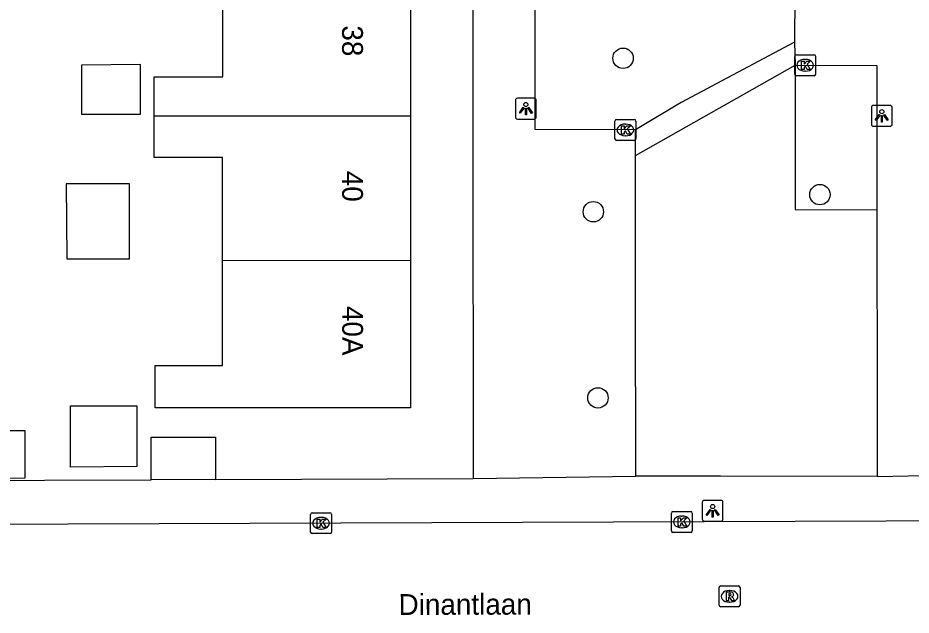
# Model space of a CAD drawing. Extents: x 160732 to 162105, y 387428 to 388479.
# Drawn here: x 161592.13 to 161634.99, y 388286.33 to 388314.96 of the extents above; entities that cross this region are included whole.
import ezdxf

# ---------------------------------------------------------------- set-up
doc = ezdxf.new("R2010")
doc.units = 0
for name, color, linetype in [('IMGEO_Boom', 7, 'Continuous'), ('IMGEO_Groenvoorziening', 7, 'Continuous'), ('IMGEO_Kolk', 7, 'Continuous'), ('IMGEO_Lichtpunt', 7, 'Continuous'), ('IMGEO_Openbare_ruimte_label', 7, 'Continuous'), ('IMGEO_Pand', 7, 'Continuous'), ('IMGEO_Pand_nummerreeks', 7, 'Continuous'), ('IMGEO_Rijbaan_lokaal_open', 7, 'Continuous'), ('IMGEO_Rioolput', 7, 'Continuous'), ('IMGEO_Voetpad_open', 7, 'Continuous')]:
    doc.layers.add(name, color=color, linetype=linetype)

msp = doc.modelspace()

# ---------------------------------------------------------------- linework, layer by layer
at = {"layer": 'IMGEO_Boom'}
for centre in [(161621.17, 388313.026), (161630.618, 388306.489), (161619.744, 388305.669), (161619.966, 388296.744)]:
    msp.add_circle(centre, 0.489, dxfattribs=at)
at = {"layer": 'IMGEO_Groenvoorziening'}
msp.add_lwpolyline([(161629.423, 388312.688), (161629.429, 388305.77), (161633.35, 388305.764)], dxfattribs=at)
at = {"layer": 'IMGEO_Kolk'}
for p, q in [((161629.412, 388312.265), (161629.412, 388313.117)), ((161629.487, 388313.191), (161630.339, 388313.191)), ((161629.9, 388312.971), (161629.925, 388312.971)), ((161630.413, 388313.117), (161630.413, 388312.265)), ((161629.923, 388312.411), (161629.898, 388312.411)), ((161630.339, 388312.191), (161629.487, 388312.191)), ((161620.782, 388309.163), (161620.782, 388310.015)), ((161620.857, 388310.089), (161621.709, 388310.089)), ((161621.27, 388309.869), (161621.295, 388309.869)), ((161621.783, 388310.015), (161621.783, 388309.163)), ((161621.709, 388309.089), (161620.857, 388309.089)), ((161621.293, 388309.309), (161621.268, 388309.309)), ((161606.177, 388290.308), (161606.177, 388291.16)), ((161606.252, 388291.234), (161607.104, 388291.234)), ((161606.665, 388291.014), (161606.69, 388291.014)), ((161607.178, 388291.16), (161607.178, 388290.308)), ((161623.489, 388290.37), (161623.489, 388291.222)), ((161623.564, 388291.296), (161624.416, 388291.296)), ((161623.977, 388291.076), (161624.002, 388291.076)), ((161624.49, 388291.222), (161624.49, 388290.37)), ((161624, 388290.516), (161623.975, 388290.516)), ((161607.104, 388290.234), (161606.252, 388290.234)), ((161606.688, 388290.454), (161606.663, 388290.454)), ((161624.416, 388290.296), (161623.564, 388290.296))]:
    msp.add_line(p, q, dxfattribs=at)
for points in [[(161629.412, 388312.265), (161629.412, 388313.117)], [(161629.487, 388313.191), (161630.339, 388313.191)], [(161629.733, 388312.891), (161629.856, 388312.891), (161629.856, 388312.74), (161629.986, 388312.891), (161630.15, 388312.891), (161630.004, 388312.74), (161630.157, 388312.491), (161630.005, 388312.491), (161629.92, 388312.655), (161629.856, 388312.588), (161629.856, 388312.491), (161629.733, 388312.491), (161629.733, 388312.891)], [(161630.413, 388313.117), (161630.413, 388312.265)], [(161630.339, 388312.191), (161629.487, 388312.191)], [(161620.782, 388309.163), (161620.782, 388310.015)], [(161620.857, 388310.089), (161621.709, 388310.089)], [(161621.783, 388310.015), (161621.783, 388309.163)], [(161621.103, 388309.789), (161621.226, 388309.789), (161621.226, 388309.638), (161621.356, 388309.789), (161621.52, 388309.789), (161621.374, 388309.638), (161621.527, 388309.389), (161621.375, 388309.389), (161621.29, 388309.553), (161621.226, 388309.486), (161621.226, 388309.389), (161621.103, 388309.389), (161621.103, 388309.789)], [(161621.709, 388309.089), (161620.857, 388309.089)], [(161606.177, 388290.308), (161606.177, 388291.16)], [(161606.252, 388291.234), (161607.104, 388291.234)], [(161606.498, 388290.934), (161606.621, 388290.934), (161606.621, 388290.783), (161606.751, 388290.934), (161606.915, 388290.934), (161606.769, 388290.783), (161606.922, 388290.534), (161606.77, 388290.534), (161606.685, 388290.698), (161606.621, 388290.631), (161606.621, 388290.534), (161606.498, 388290.534), (161606.498, 388290.934)], [(161607.178, 388291.16), (161607.178, 388290.308)], [(161623.489, 388290.37), (161623.489, 388291.222)], [(161623.564, 388291.296), (161624.416, 388291.296)], [(161623.81, 388290.996), (161623.933, 388290.996), (161623.933, 388290.845), (161624.063, 388290.996), (161624.227, 388290.996), (161624.081, 388290.845), (161624.234, 388290.596), (161624.082, 388290.596), (161623.997, 388290.76), (161623.933, 388290.693), (161623.933, 388290.596), (161623.81, 388290.596), (161623.81, 388290.996)], [(161624.49, 388291.222), (161624.49, 388290.37)], [(161607.104, 388290.234), (161606.252, 388290.234)], [(161624.416, 388290.296), (161623.564, 388290.296)]]:
    msp.add_lwpolyline(points, dxfattribs=at)
for centre, start, end in [((161629.489, 388313.115), 91.552, 178.448), ((161629.489, 388313.115), 91.552, 178.448), ((161630.337, 388313.115), 1.552, 88.448), ((161630.337, 388313.115), 1.552, 88.448), ((161629.489, 388312.267), 181.552, 268.448), ((161629.489, 388312.267), 181.552, 268.448), ((161630.337, 388312.267), 271.552, 358.448), ((161630.337, 388312.267), 271.552, 358.448), ((161620.859, 388310.013), 91.552, 178.448), ((161620.859, 388310.013), 91.552, 178.448), ((161621.707, 388310.013), 1.552, 88.448), ((161621.707, 388310.013), 1.552, 88.448), ((161620.859, 388309.165), 181.552, 268.448), ((161620.859, 388309.165), 181.552, 268.448), ((161621.707, 388309.165), 271.552, 358.448), ((161621.707, 388309.165), 271.552, 358.448), ((161606.254, 388291.158), 91.552, 178.448), ((161606.254, 388291.158), 91.552, 178.448), ((161607.102, 388291.158), 1.552, 88.448), ((161607.102, 388291.158), 1.552, 88.448), ((161623.566, 388291.22), 91.552, 178.448), ((161623.566, 388291.22), 91.552, 178.448), ((161624.414, 388291.22), 1.552, 88.448), ((161624.414, 388291.22), 1.552, 88.448), ((161606.254, 388290.31), 181.552, 268.448), ((161606.254, 388290.31), 181.552, 268.448), ((161607.102, 388290.31), 271.552, 358.448), ((161607.102, 388290.31), 271.552, 358.448), ((161623.566, 388290.372), 181.552, 268.448), ((161623.566, 388290.372), 181.552, 268.448), ((161624.414, 388290.372), 271.552, 358.448), ((161624.414, 388290.372), 271.552, 358.448)]:
    msp.add_arc(centre, 0.0765, start, end, dxfattribs=at)
for centre, major_axis, ratio, start_param, end_param in [((161629.899, 388312.691), (-0.387, 0.002), 0.722429, 4.712389, 7.853982), ((161629.924, 388312.691), (-0.39, 0.002), 0.717154, 1.570796, 4.712389), ((161621.269, 388309.589), (-0.387, 0.002), 0.722429, 4.712389, 7.853982), ((161621.294, 388309.589), (-0.39, 0.002), 0.717154, 1.570796, 4.712389), ((161606.664, 388290.734), (-0.387, 0.002), 0.722429, 4.712389, 7.853982), ((161606.689, 388290.734), (-0.39, 0.002), 0.717154, 1.570796, 4.712389), ((161623.976, 388290.796), (-0.387, 0.002), 0.722429, 4.712389, 7.853982), ((161624.001, 388290.796), (-0.39, 0.002), 0.717154, 1.570796, 4.712389)]:
    msp.add_ellipse(centre, major_axis=major_axis, ratio=ratio, start_param=start_param, end_param=end_param, dxfattribs=at)
at = {"layer": 'IMGEO_Lichtpunt'}
for p, q in [((161616.909, 388311.108), (161616.101, 388311.108)), ((161616.909, 388311.108), (161616.101, 388311.108)), ((161616.007, 388311.013), (161616.007, 388310.206)), ((161616.007, 388311.013), (161616.007, 388310.206)), ((161617.003, 388310.206), (161617.003, 388311.013)), ((161617.003, 388310.206), (161617.003, 388311.013)), ((161633.089, 388310.67), (161633.089, 388309.863)), ((161633.089, 388310.67), (161633.089, 388309.863)), ((161633.991, 388310.765), (161633.183, 388310.765)), ((161633.991, 388310.765), (161633.183, 388310.765)), ((161634.085, 388309.863), (161634.085, 388310.67)), ((161634.085, 388309.863), (161634.085, 388310.67)), ((161616.101, 388310.112), (161616.909, 388310.112)), ((161616.101, 388310.112), (161616.909, 388310.112)), ((161633.183, 388309.769), (161633.991, 388309.769)), ((161633.183, 388309.769), (161633.991, 388309.769)), ((161625.872, 388291.831), (161625.064, 388291.831)), ((161625.872, 388291.831), (161625.064, 388291.831)), ((161624.97, 388291.736), (161624.97, 388290.929)), ((161624.97, 388291.736), (161624.97, 388290.929)), ((161625.966, 388290.929), (161625.966, 388291.736)), ((161625.966, 388290.929), (161625.966, 388291.736)), ((161625.064, 388290.835), (161625.872, 388290.835)), ((161625.064, 388290.835), (161625.872, 388290.835))]:
    msp.add_line(p, q, dxfattribs=at)
for points in [[(161616.381, 388310.677), (161616.42, 388310.649), (161616.232, 388310.387), (161616.194, 388310.414), (161616.381, 388310.677)], [(161616.593, 388310.649), (161616.631, 388310.676), (161616.818, 388310.414), (161616.779, 388310.386), (161616.593, 388310.649)], [(161616.483, 388310.629), (161616.53, 388310.629), (161616.53, 388310.307), (161616.483, 388310.307), (161616.483, 388310.629)], [(161633.463, 388310.334), (161633.502, 388310.306), (161633.314, 388310.044), (161633.276, 388310.071), (161633.463, 388310.334)], [(161633.565, 388310.286), (161633.612, 388310.286), (161633.612, 388309.964), (161633.565, 388309.964), (161633.565, 388310.286)], [(161633.675, 388310.306), (161633.713, 388310.333), (161633.9, 388310.071), (161633.861, 388310.043), (161633.675, 388310.306)], [(161625.344, 388291.4), (161625.383, 388291.372), (161625.195, 388291.11), (161625.157, 388291.137), (161625.344, 388291.4)], [(161625.556, 388291.372), (161625.594, 388291.399), (161625.781, 388291.137), (161625.742, 388291.109), (161625.556, 388291.372)], [(161625.446, 388291.352), (161625.493, 388291.352), (161625.493, 388291.03), (161625.446, 388291.03), (161625.446, 388291.352)]]:
    msp.add_lwpolyline(points, dxfattribs=at)
for centre in [(161616.506, 388310.811), (161633.588, 388310.468), (161625.469, 388291.534)]:
    msp.add_circle(centre, 0.0994, dxfattribs=at)
for centre, start, end in [((161616.101, 388311.013), 90, 180), ((161616.101, 388311.013), 90, 180), ((161616.909, 388311.013), 0, 90), ((161616.909, 388311.013), 0, 90), ((161633.183, 388310.67), 90, 180), ((161633.183, 388310.67), 90, 180), ((161633.991, 388310.67), 0, 90), ((161633.991, 388310.67), 0, 90), ((161616.101, 388310.206), 180, 270), ((161616.101, 388310.206), 180, 270), ((161616.909, 388310.206), 270, 0), ((161616.909, 388310.206), 270, 360), ((161633.183, 388309.863), 180, 270), ((161633.183, 388309.863), 180, 270), ((161633.991, 388309.863), 270, 0), ((161633.991, 388309.863), 270, 360), ((161625.064, 388291.736), 90, 180), ((161625.064, 388291.736), 90, 180), ((161625.872, 388291.736), 0, 90), ((161625.872, 388291.736), 0, 90), ((161625.064, 388290.929), 180, 270), ((161625.064, 388290.929), 180, 270), ((161625.872, 388290.929), 270, 0), ((161625.872, 388290.929), 270, 360)]:
    msp.add_arc(centre, 0.0946, start, end, dxfattribs=at)
at = {"layer": 'IMGEO_Pand'}
for points in [[(161598.672, 388310.253), (161598.672, 388312.142), (161601.961, 388312.144), (161601.959, 388317.185)], [(161610.966, 388317.189), (161610.968, 388310.257)], [(161595.185, 388312.693), (161595.185, 388310.343), (161598.016, 388310.343), (161598.016, 388312.725), (161595.185, 388312.693)], [(161610.968, 388310.257), (161598.672, 388310.253)], [(161601.945, 388303.322), (161601.944, 388308.275), (161598.673, 388308.274), (161598.672, 388310.253)], [(161610.968, 388310.257), (161610.97, 388303.326)], [(161594.453, 388307.002), (161594.47, 388303.405), (161597.485, 388303.405), (161597.485, 388307.002), (161594.453, 388307.002)], [(161610.97, 388303.326), (161610.973, 388296.273), (161598.71, 388296.268), (161598.71, 388298.298), (161601.947, 388298.299), (161601.945, 388303.322)], [(161610.97, 388303.326), (161601.945, 388303.322)], [(161597.843, 388296.369), (161597.842, 388293.461), (161594.648, 388293.428), (161594.649, 388296.37), (161597.843, 388296.369)], [(161592.469, 388292.898), (161590.521, 388292.874), (161590.521, 388295.173), (161592.47, 388295.172), (161592.469, 388292.898)], [(161598.53, 388292.82), (161598.531, 388294.862), (161601.608, 388294.861), (161601.607, 388292.831)], [(161601.607, 388292.831), (161598.53, 388292.82)]]:
    msp.add_lwpolyline(points, dxfattribs=at)
at = {"layer": 'IMGEO_Rijbaan_lokaal_open'}
msp.add_lwpolyline([(161683.032, 388291.013), (161677.401, 388290.993), (161572.726, 388290.615), (161565.829, 388290.59)], dxfattribs=at)
at = {"layer": 'IMGEO_Rioolput'}
for p, q in [((161625.782, 388286.803), (161625.782, 388287.655)), ((161625.857, 388287.729), (161626.709, 388287.729)), ((161626.27, 388287.509), (161626.295, 388287.509)), ((161626.783, 388287.655), (161626.783, 388286.803)), ((161626.709, 388286.729), (161625.857, 388286.729)), ((161626.293, 388286.949), (161626.268, 388286.949))]:
    msp.add_line(p, q, dxfattribs=at)
for points in [[(161625.782, 388286.803), (161625.782, 388287.655)], [(161625.857, 388287.729), (161626.709, 388287.729)], [(161626.783, 388287.655), (161626.783, 388286.803)], [(161626.371, 388287.427), (161626.119, 388287.429), (161626.119, 388287.029)], [(161626.119, 388287.029), (161626.243, 388287.029), (161626.243, 388287.191), (161626.254, 388287.191)], [(161626.297, 388287.348), (161626.243, 388287.348), (161626.243, 388287.267)], [(161626.243, 388287.267), (161626.295, 388287.267)], [(161626.301, 388287.162), (161626.372, 388287.029), (161626.512, 388287.029), (161626.447, 388287.155)], [(161626.709, 388286.729), (161625.857, 388286.729)]]:
    msp.add_lwpolyline(points, dxfattribs=at)
for centre, radius, start, end in [((161625.859, 388287.653), 0.0765, 91.552, 178.448), ((161625.859, 388287.653), 0.0765, 91.552, 178.448), ((161626.707, 388287.653), 0.0765, 1.552, 88.448), ((161626.707, 388287.653), 0.0765, 1.552, 88.448), ((161626.253, 388287.138), 0.0533, 26.0293, 88.6989), ((161626.279, 388287.456), 0.19, 274.7715, 282.9687), ((161626.303, 388287.252), 0.0964, 77.0061, 93.1865), ((161626.317, 388287.309), 0.0378, 276.6634, 79.6772), ((161626.37, 388287.317), 0.109, 350.3612, 89.416), ((161626.368, 388287.317), 0.112, 277.5842, 350.9817), ((161626.352, 388287.102), 0.108, 29.5134, 73.7905), ((161625.859, 388286.805), 0.0765, 181.552, 268.448), ((161625.859, 388286.805), 0.0765, 181.552, 268.448), ((161626.707, 388286.805), 0.0765, 271.552, 358.448), ((161626.707, 388286.805), 0.0765, 271.552, 358.448)]:
    msp.add_arc(centre, radius, start, end, dxfattribs=at)
for centre, major_axis, ratio, start_param, end_param in [((161626.269, 388287.229), (-0.387, 0.002), 0.722429, 4.712389, 7.853982), ((161626.294, 388287.229), (-0.39, 0.002), 0.717154, 1.570796, 4.712389)]:
    msp.add_ellipse(centre, major_axis=major_axis, ratio=ratio, start_param=start_param, end_param=end_param, dxfattribs=at)
at = {"layer": 'IMGEO_Voetpad_open'}
for points in [[(161613.938, 388326.262), (161613.981, 388292.875)], [(161621.77, 388309.589), (161616.95, 388309.607), (161616.929, 388326.369)], [(161629.432, 388326.401), (161629.43, 388322.725), (161629.427, 388318.304), (161629.401, 388313.796)], [(161629.401, 388313.796), (161623.965, 388310.898), (161621.77, 388309.589)], [(161629.401, 388313.796), (161629.423, 388312.688)], [(161621.771, 388308.369), (161629.423, 388312.688)], [(161629.423, 388312.688), (161633.344, 388312.678), (161633.35, 388305.764)], [(161621.771, 388308.369), (161621.77, 388309.589)], [(161621.78, 388292.996), (161621.775, 388301.579), (161621.772, 388306.813), (161621.771, 388308.369)], [(161633.35, 388305.764), (161633.357, 388296.232), (161633.36, 388292.977)], [(161572.933, 388292.728), (161598.53, 388292.82)], [(161601.607, 388292.831), (161613.981, 388292.875)], [(161613.981, 388292.875), (161621.78, 388292.996)], [(161633.36, 388292.977), (161625.844, 388292.989), (161621.78, 388292.996)], [(161633.36, 388292.977), (161636.359, 388293.035)]]:
    msp.add_lwpolyline(points, dxfattribs=at)

# ---------------------------------------------------------------- texts
at = {"layer": 'IMGEO_Openbare_ruimte_label'}
msp.add_text('Dinantlaan', height=1, rotation=0.1719, dxfattribs=at).set_placement((161610.399, 388286.336))
at = {"layer": 'IMGEO_Pand_nummerreeks'}
for s, p in [('38', (161607.687, 388314.604)), ('40', (161607.689, 388307.633)), ('40A', (161607.692, 388301.154))]:
    msp.add_text(s, height=1, rotation=270.0205, dxfattribs=at).set_placement(p)

doc.saveas('drawing.dxf')
